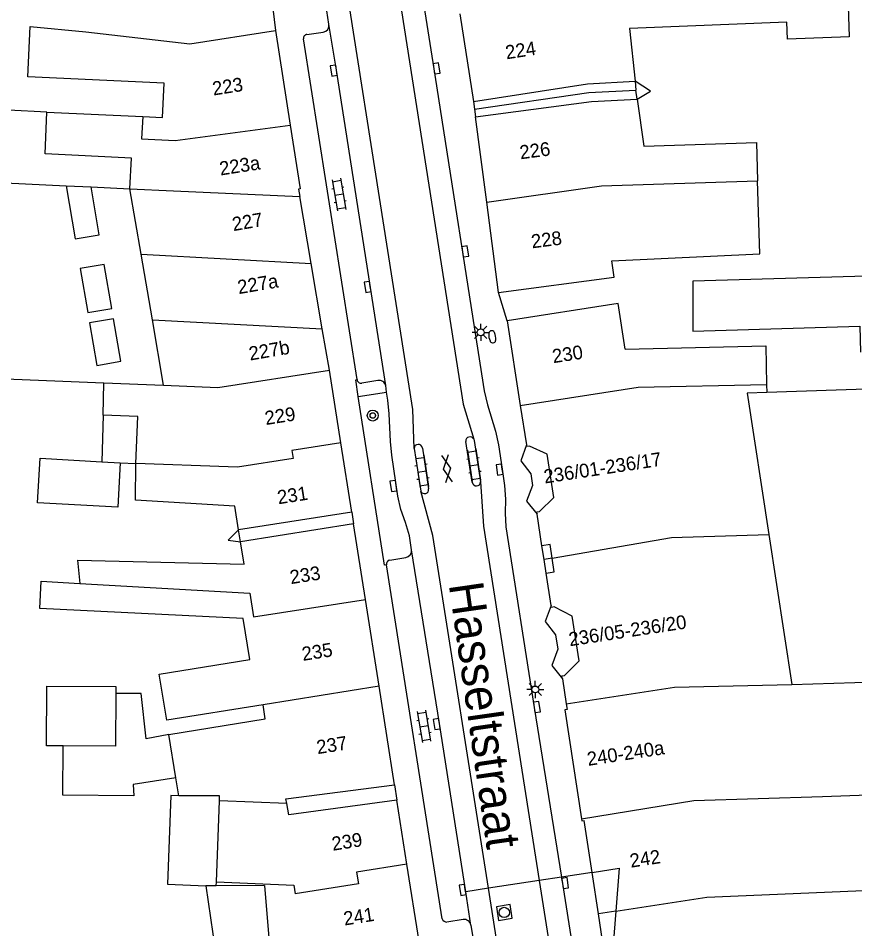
# Model space of a CAD drawing. Extents: x 132998 to 136004, y 396998 to 398512.
# Drawn here: x 133249 to 133309.7, y 397882.5 to 397948.6 of the extents above; entities that cross this region are included whole.
import ezdxf

# ---------------------------------------------------------------- set-up
doc = ezdxf.new("R2010")
doc.units = 0
for name, color, linetype in [('gg-afsc-erfafscheiding', 7, 'Continuous'), ('gg-afsc-muur', 7, 'Continuous'), ('gg-anno-huisnummerreeks BGT', 7, 'Continuous'), ('gg-anno-openbare ruimte label', 7, 'Continuous'), ('gg-bbg-gedigitaliseerde bebouwing', 7, 'Continuous'), ('gg-bbg-gedigitaliseerde bijgebouw', 7, 'Continuous'), ('gg-bbg-gedigitaliseerde overbouw', 7, 'Continuous'), ('gg-bbg-hoofdgebouw', 7, 'Continuous'), ('gg-bbg-luifel en loopbrug', 7, 'Continuous'), ('gg-bbg-onder overbouw', 7, 'Continuous'), ('gg-bbg-pand overbouw', 7, 'Continuous'), ('gg-bbg-tussenscheiding', 7, 'Continuous'), ('gg-bbg-tussenscheiding niveau 01', 7, 'Continuous'), ('gg-knt-verharding', 7, 'Continuous'), ('gg-knt-verharding nz', 7, 'Continuous'), ('gt-grn-weggrens', 7, 'Continuous'), ('gt-symb-boom', 7, 'Continuous'), ('gt-symb-brandkraan', 7, 'Continuous'), ('gt-symb-gesloten verharding', 7, 'Continuous'), ('gt-symb-klinker verharding', 7, 'Continuous'), ('gt-symb-kolk', 7, 'Continuous'), ('gt-symb-lichtmast', 7, 'Continuous'), ('gt-symb-rioolschacht', 7, 'Continuous')]:
    doc.layers.add(name, color=color, linetype=linetype)

# ---------------------------------------------------------------- blocks, each defined once
blk = doc.blocks.new('gt0-KOLK')
at = {"layer": 'gt-symb-kolk'}
blk.add_lwpolyline([(0, 0), (0.375, 0), (0.375, 0.4), (-0.375, 0.4), (-0.375, 0), (0, 0)], dxfattribs=at)
blk = doc.blocks.new('gt0-KL1')
at = {"layer": 'gt-symb-klinker verharding'}
for p, q in [((-1.15, 0.3), (1.15, 0.3)), ((-1, -0.3), (-1, 0.3)), ((-0.5, 0.3), (-0.5, 0.45)), ((0, -0.3), (0, 0.3)), ((0.5, 0.3), (0.5, 0.45)), ((1, -0.3), (1, 0.3)), ((-1.15, -0.3), (1.15, -0.3)), ((-0.5, -0.45), (-0.5, -0.3)), ((0.5, -0.45), (0.5, -0.3))]:
    blk.add_line(p, q, dxfattribs=at)
blk = doc.blocks.new('gt0-BOOM')
at = {"layer": 'gt-symb-boom'}
for radius in [0.4, 0.2]:
    blk.add_circle((0, 0), radius, dxfattribs=at)
blk = doc.blocks.new('gt0-GESVH1')
at = {"layer": 'gt-symb-gesloten verharding'}
for p, q in [((-0.992, -0.261), (0.008, 0.239)), ((0.008, -0.261), (-0.992, 0.239)), ((0.008, 0.239), (1.008, -0.261)), ((1.008, 0.239), (0.008, -0.261))]:
    blk.add_line(p, q, dxfattribs=at)
blk = doc.blocks.new('gt0-RS')
at = {"layer": 'gt-symb-rioolschacht'}
blk.add_lwpolyline([(-0.5, -0.5), (0.5, -0.5), (0.5, 0.5), (-0.5, 0.5)], close=True, dxfattribs=at)
blk.add_circle((0, 0), 0.375, dxfattribs=at)
blk = doc.blocks.new('gt0-LMAST')
at = {"layer": 'gt-symb-lichtmast'}
for p, q in [((-0.182, 0.173), (-0.447, 0.438)), ((-0.005, 0.246), (-0.005, 0.621)), ((0.172, 0.173), (0.437, 0.438)), ((-0.255, -0.004), (-0.63, -0.004)), ((-0.182, -0.181), (-0.447, -0.446)), ((-0.005, -0.254), (-0.005, -0.629)), ((0.437, -0.446), (0.172, -0.181)), ((0.245, -0.004), (0.62, -0.004))]:
    blk.add_line(p, q, dxfattribs=at)
blk.add_circle((-0.005, -0.004), 0.25, dxfattribs=at)
blk = doc.blocks.new('gt0-BR')
at = {"layer": 'gt-symb-brandkraan'}
for centre, radius, start, end in [((-0.244, 0), 0.206, 107.56694, 252.43307), ((0.599, -2.664), 3, 106.89205, 107.56694), ((0, -0.691), 0.938, 73.10799, 106.89205), ((-0.599, -2.664), 3, 72.43309, 73.10799), ((0.244, 0), 0.206, 287.56695, 72.43309), ((0.599, 2.664), 3, 252.43307, 253.10797), ((0, 0.691), 0.938, 253.10797, 286.89206), ((-0.599, 2.664), 3, 286.89206, 287.56695)]:
    blk.add_arc(centre, radius, start, end, dxfattribs=at)

msp = doc.modelspace()

# ---------------------------------------------------------------- linework, layer by layer
at = {"layer": 'gg-afsc-erfafscheiding'}
for points in [[(133293.941, 397942.731), (133294.909, 397943.332), (133293.783, 397944.04)], [(133265.011, 397911.469), (133264.247, 397910.737), (133265.15, 397910.612)]]:
    msp.add_lwpolyline(points, dxfattribs=at)
at = {"layer": 'gg-afsc-muur'}
for p, q in [((133244.82, 397922.57), (133255.245, 397922.154)), ((133331.054, 397922.422), (133303.341, 397921.445))]:
    msp.add_line(p, q, dxfattribs=at)
at = {"layer": 'gg-bbg-gedigitaliseerde bebouwing'}
for p, q in [((133251.108, 397941.802), (133258.061, 397941.478)), ((133257.133, 397936.239), (133257.245, 397938.468)), ((133257.944, 397931.486), (133257.133, 397936.239)), ((133258.756, 397926.734), (133257.944, 397931.486)), ((133259.568, 397921.981), (133258.756, 397926.734)), ((133255.183, 397919.808), (133255.245, 397922.154)), ((133255.245, 397922.154), (133259.568, 397921.981)), ((133303.328, 397922.03), (133303.341, 397921.445)), ((133257.71, 397919.697), (133255.183, 397919.808)), ((133257.56, 397916.29), (133257.71, 397919.697)), ((133253.314, 397909.273), (133253.505, 397907.588)), ((133260.459, 397893.484), (133259.962, 397896.609)), ((133260.669, 397892.163), (133260.459, 397893.484)), ((133263.4, 397885.926), (133263.617, 397891.798)), ((133263.389, 397885.633), (133263.4, 397885.926)), ((133266.898, 397885.666), (133263.389, 397885.633))]:
    msp.add_line(p, q, dxfattribs=at)
for points in [[(133304.675, 397950.837), (133309.191, 397950.998), (133309.324, 397947.268), (133304.843, 397947.108), (133304.799, 397948.341)], [(133304.799, 397948.341), (133293.383, 397947.881), (133293.783, 397944.04)], [(133258.061, 397941.478), (133259.49, 397941.412), (133259.606, 397943.909), (133249.726, 397944.368), (133249.895, 397948.012), (133253.921, 397947.638), (133261.475, 397946.753), (133267.68, 397947.72)], [(133293.941, 397942.731), (133294.41, 397939.321), (133302.593, 397939.592), (133302.674, 397936.803)], [(133257.245, 397938.468), (133250.967, 397938.782), (133251.108, 397941.802)], [(133292.106, 397931.01), (133302.828, 397931.506), (133302.674, 397936.803)], [(133283.87, 397928.71), (133292.271, 397929.811), (133292.106, 397931.01)], [(133293.06, 397924.596), (133292.553, 397927.897), (133284.51, 397926.66)], [(133293.06, 397924.596), (133303.264, 397924.831), (133303.328, 397922.03)], [(133265.011, 397911.469), (133264.73, 397913.203), (133257.541, 397913.635), (133257.56, 397916.29)], [(133253.314, 397909.273), (133265.413, 397908.989), (133265.15, 397910.612)], [(133265.346, 397905.038), (133250.587, 397905.76), (133250.682, 397907.742), (133253.505, 397907.588)], [(133266.788, 397898.767), (133259.805, 397897.647), (133259.262, 397900.995), (133265.829, 397902.06), (133265.346, 397905.038)], [(133259.962, 397896.609), (133266.954, 397897.745), (133266.788, 397898.767)], [(133268.51, 397891.597), (133268.445, 397891.938), (133276.33, 397892.96)], [(133263.617, 397891.798), (133263.631, 397892.163), (133260.669, 397892.163)], [(133276.5, 397891.85), (133268.666, 397890.788), (133268.51, 397891.597)]]:
    msp.add_lwpolyline(points, dxfattribs=at)
at = {"layer": 'gg-bbg-gedigitaliseerde bijgebouw'}
for p, q in [((133255.094, 397916.425), (133256.427, 397916.352)), ((133252.273, 397895.789), (133251.072, 397895.797))]:
    msp.add_line(p, q, dxfattribs=at)
for points in [[(133318.979, 397930.139), (133297.965, 397929.529), (133297.965, 397925.907), (133310.091, 397926.269), (133310.13, 397924.373)], [(133256.427, 397916.352), (133256.25, 397913.124), (133250.432, 397913.443), (133250.609, 397916.671), (133255.094, 397916.425)], [(133251.072, 397895.797), (133251.1, 397900.137), (133256.103, 397900.104), (133256.1, 397899.606)], [(133256.1, 397899.606), (133256.074, 397895.764), (133252.273, 397895.789)]]:
    msp.add_lwpolyline(points, dxfattribs=at)
at = {"layer": 'gg-bbg-gedigitaliseerde overbouw'}
for p, q in [((133293.783, 397944.04), (133293.851, 397943.387)), ((133293.941, 397942.731), (133293.851, 397943.387)), ((133265.15, 397910.612), (133265.011, 397911.469))]:
    msp.add_line(p, q, dxfattribs=at)
at = {"layer": 'gg-bbg-hoofdgebouw'}
for p, q in [((133281.072, 397948.926), (133282.056, 397942.566)), ((133267.68, 397947.72), (133268.75, 397940.855)), ((133282.569, 397938.718), (133282.211, 397941.467)), ((133283.019, 397935.255), (133282.569, 397938.718)), ((133270.276, 397930.823), (133269.449, 397935.665)), ((133283.87, 397928.71), (133283.019, 397935.255)), ((133271.088, 397926.071), (133270.276, 397930.823)), ((133284.51, 397926.66), (133285.458, 397920.495)), ((133271.6, 397923.07), (133271.088, 397926.071)), ((133272.428, 397917.801), (133271.6, 397923.07)), ((133303.341, 397921.445), (133301.909, 397921.394)), ((133301.909, 397921.394), (133303.488, 397911.143)), ((133285.458, 397920.495), (133285.896, 397917.644)), ((133273.22, 397912.761), (133272.428, 397917.801)), ((133287.021, 397910.323), (133286.669, 397912.61)), ((133274.216, 397906.42), (133273.355, 397911.903)), ((133303.488, 397911.143), (133305.168, 397900.236)), ((133287.686, 397905.988), (133287.327, 397908.327)), ((133275.203, 397900.132), (133274.216, 397906.42)), ((133276.33, 397892.96), (133275.203, 397900.132)), ((133288.506, 397900.654), (133288.784, 397898.848)), ((133305.168, 397900.236), (133311.585, 397900.457)), ((133288.784, 397898.848), (133288.849, 397898.423)), ((133277.232, 397887.211), (133276.5, 397891.85)), ((133290.664, 397886.611), (133290.087, 397890.367)), ((133278.12, 397881.58), (133277.232, 397887.211)), ((133266.898, 397885.666), (133267.353, 397880.074))]:
    msp.add_line(p, q, dxfattribs=at)
for points in [[(133268.75, 397940.855), (133269.472, 397936.223), (133269.355, 397936.214), (133269.449, 397935.665)], [(133288.849, 397898.423), (133288.691, 397898.399), (133289.906, 397890.494)], [(133289.906, 397890.494), (133289.929, 397890.343), (133290.087, 397890.367)]]:
    msp.add_lwpolyline(points, dxfattribs=at)
at = {"layer": 'gg-bbg-luifel en loopbrug'}
for p, q in [((133252.499, 397936.458), (133254.306, 397936.373)), ((133254.306, 397936.373), (133257.133, 397936.239)), ((133255.183, 397919.808), (133255.094, 397916.425)), ((133256.427, 397916.352), (133257.56, 397916.29)), ((133263.389, 397885.633), (133262.626, 397885.626)), ((133262.626, 397885.626), (133263.446, 397880.155))]:
    msp.add_line(p, q, dxfattribs=at)
for points in [[(133251.108, 397941.802), (133248.321, 397941.932), (133248.075, 397936.668), (133252.499, 397936.458)], [(133252.499, 397936.458), (133253.158, 397932.599), (133254.899, 397932.897), (133254.306, 397936.373)], [(133254.071, 397927.254), (133255.812, 397927.551), (133255.267, 397930.744), (133253.525, 397930.446), (133254.071, 397927.254)], [(133254.726, 397923.414), (133256.468, 397923.711), (133255.941, 397926.796), (133254.2, 397926.499), (133254.726, 397923.414)], [(133259.962, 397896.609), (133258.298, 397896.313), (133257.938, 397899.594), (133256.1, 397899.606)], [(133260.459, 397893.484), (133257.374, 397892.983), (133257.413, 397892.175), (133252.25, 397892.217), (133252.273, 397895.789)], [(133260.669, 397892.163), (133260.088, 397892.187), (133259.85, 397885.75), (133262.626, 397885.626)]]:
    msp.add_lwpolyline(points, dxfattribs=at)
at = {"layer": 'gg-bbg-onder overbouw'}
for p, q in [((133285.896, 397917.644), (133285.915, 397917.519)), ((133273.22, 397912.761), (133265.011, 397911.469)), ((133286.669, 397912.61), (133286.644, 397912.775)), ((133273.355, 397911.903), (133265.15, 397910.612)), ((133287.708, 397905.846), (133287.686, 397905.988))]:
    msp.add_line(p, q, dxfattribs=at)
for points in [[(133282.056, 397942.566), (133290.333, 397943.847), (133293.783, 397944.04)], [(133282.211, 397941.467), (133290.633, 397942.563), (133293.941, 397942.731)], [(133286.644, 397912.775), (133286.841, 397912.805), (133287.898, 397913.826), (133287.414, 397916.981), (133286.112, 397917.549), (133285.915, 397917.519)], [(133287.767, 397909.416), (133287.613, 397910.414), (133287.021, 397910.323)], [(133287.327, 397908.327), (133287.92, 397908.418), (133287.767, 397909.416)], [(133288.506, 397900.654), (133288.472, 397900.874), (133288.67, 397900.905), (133289.719, 397901.976), (133289.224, 397905.202), (133287.906, 397905.876), (133287.708, 397905.846)], [(133290.664, 397886.611), (133292.641, 397886.915), (133292.393, 397883.794)], [(133292.393, 397883.794), (133292.152, 397880.749), (133291.579, 397880.661)]]:
    msp.add_lwpolyline(points, dxfattribs=at)
at = {"layer": 'gg-bbg-pand overbouw'}
for p, q in [((133282.056, 397942.566), (133282.142, 397942.013)), ((133282.142, 397942.013), (133282.211, 397941.467)), ((133273.22, 397912.761), (133273.355, 397911.903)), ((133287.176, 397909.314), (133287.021, 397910.323)), ((133287.327, 397908.327), (133287.176, 397909.314)), ((133291.127, 397883.599), (133290.664, 397886.611)), ((133291.579, 397880.661), (133291.127, 397883.599))]:
    msp.add_line(p, q, dxfattribs=at)
for points in [[(133285.896, 397917.644), (133285.496, 397916.49), (133286.22, 397915.53), (133286.348, 397914.7), (133285.915, 397913.56), (133286.669, 397912.61)], [(133287.686, 397905.988), (133287.252, 397904.827), (133288.012, 397903.864), (133288.175, 397902.806), (133287.754, 397901.622), (133288.506, 397900.654)]]:
    msp.add_lwpolyline(points, dxfattribs=at)
at = {"layer": 'gg-bbg-tussenscheiding'}
for p, q in [((133283.019, 397935.255), (133291.357, 397936.448)), ((133291.357, 397936.448), (133302.674, 397936.803)), ((133257.944, 397931.486), (133270.276, 397930.823)), ((133258.756, 397926.734), (133271.088, 397926.071)), ((133275.203, 397900.132), (133266.788, 397898.767)), ((133307.382, 397892.127), (133310.69, 397892.229)), ((133268.51, 397891.597), (133263.617, 397891.798))]:
    msp.add_line(p, q, dxfattribs=at)
for points in [[(133258.061, 397941.478), (133257.975, 397939.866), (133260.418, 397939.732), (133268.75, 397940.855)], [(133257.133, 397936.239), (133260.28, 397936.09), (133269.449, 397935.665)], [(133259.568, 397921.981), (133263.51, 397921.81), (133271.6, 397923.07)], [(133285.458, 397920.495), (133294.018, 397921.826), (133303.328, 397922.03)], [(133272.428, 397917.801), (133268.871, 397917.242), (133268.963, 397916.658), (133264.934, 397916.023), (133264.246, 397916.047), (133257.56, 397916.29)], [(133287.767, 397909.416), (133296.431, 397910.917), (133303.488, 397911.143)], [(133253.505, 397907.588), (133265.825, 397906.871), (133266.104, 397905.149), (133274.216, 397906.42)], [(133288.784, 397898.848), (133296.636, 397900.052), (133305.168, 397900.236)], [(133289.906, 397890.494), (133298.045, 397891.828), (133307.382, 397892.127)], [(133277.232, 397887.211), (133273.574, 397886.634), (133273.711, 397885.768), (133269.119, 397885.042)], [(133292.393, 397883.794), (133298.985, 397884.807), (133335.951, 397886.386)], [(133263.4, 397885.926), (133269.019, 397885.674), (133269.119, 397885.042)]]:
    msp.add_lwpolyline(points, dxfattribs=at)
at = {"layer": 'gg-bbg-tussenscheiding niveau 01'}
for p, q in [((133287.767, 397909.416), (133287.176, 397909.314)), ((133292.393, 397883.794), (133291.127, 397883.599))]:
    msp.add_line(p, q, dxfattribs=at)
msp.add_lwpolyline([(133282.142, 397942.013), (133290.424, 397943.236), (133293.851, 397943.387)], dxfattribs=at)
at = {"layer": 'gg-knt-verharding'}
for p, q in [((133271.574, 397948.182), (133270.991, 397951.832)), ((133267.29, 397951.11), (133267.68, 397947.72)), ((133269.968, 397947.444), (133271.161, 397947.608)), ((133273.612, 397922.386), (133269.715, 397947.116)), ((133284.51, 397926.66), (133283.87, 397928.71)), ((133275.118, 397922.309), (133273.945, 397922.135)), ((133275.756, 397921.463), (133275.687, 397921.943)), ((133273.701, 397921.168), (133275.756, 397921.463)), ((133281.969, 397914.925), (133281.505, 397917.897)), ((133277.747, 397917.384), (133278.233, 397914.288)), ((133278.359, 397917.417), (133278.805, 397914.449)), ((133275.977, 397909.283), (133277.145, 397909.464)), ((133279.797, 397883.241), (133275.736, 397908.938)), ((133276.33, 397892.96), (133276.5, 397891.85)), ((133281.869, 397882.787), (133281.492, 397885.202)), ((133281.306, 397883.181), (133280.134, 397883)), ((133281.869, 397882.787), (133282.728, 397877.311))]:
    msp.add_line(p, q, dxfattribs=at)
for points in [[(133270.752, 397998.537), (133271.369, 397994.688), (133273.736, 397979.442), (133279.182, 397944.946), (133282.845, 397921.574), (133283.086, 397920.549), (133283.652, 397918.633), (133283.869, 397917.647), (133284.148, 397915.884), (133284.319, 397914.688), (133284.372, 397913.698), (133284.356, 397912.685), (133284.411, 397911.685), (133286.46, 397898.583), (133288.435, 397886.269)], [(133275.687, 397921.943), (133272.119, 397944.848), (133271.574, 397948.182)], [(133273.701, 397921.168), (133273.514, 397922.371), (133273.612, 397922.386)], [(133275.736, 397908.938), (133275.606, 397908.918), (133273.701, 397921.168)], [(133277.567, 397910.022), (133277.427, 397911.04), (133277.132, 397912.014), (133276.798, 397912.954), (133276.561, 397913.926), (133276.125, 397916.898), (133276.026, 397917.893), (133275.929, 397919.891), (133275.837, 397920.897), (133275.756, 397921.463)], [(133282.086, 397918.057), (133282.115, 397917.96), (133282.574, 397914.954)], [(133281.492, 397885.202), (133279.589, 397897.405), (133277.567, 397910.022)], [(133288.435, 397886.269), (133288.51, 397885.799), (133291.227, 397868.542), (133292.668, 397859.468)]]:
    msp.add_lwpolyline(points, dxfattribs=at)
for centre, radius, start, end in [((133271.073, 397948.107), 0.506, 279.98527, 8.54378), ((133270.004, 397947.155), 0.291, 97.05306, 187.65796), ((133273.889, 397922.407), 0.278, 184.40946, 281.57594), ((133275.222, 397921.845), 0.475, 11.85956, 102.63946), ((133281.811, 397917.92), 0.307, 26.46605, 184.32771), ((133278.054, 397917.374), 0.308, 8.06696, 178.10602), ((133282.27, 397914.965), 0.304, 187.4737, 358.01492), ((133278.508, 397914.406), 0.3, 203.26251, 8.17797), ((133277.064, 397909.963), 0.506, 279.15988, 6.6417), ((133276.034, 397908.987), 0.301, 100.8042, 189.3233), ((133280.104, 397883.314), 0.315, 193.38835, 275.47199), ((133281.395, 397882.709), 0.48, 9.31011, 100.71951)]:
    msp.add_arc(centre, radius, start, end, dxfattribs=at)
at = {"layer": 'gg-knt-verharding nz'}
msp.add_line((133297, 397797.826), (133283.147, 397885.456), dxfattribs=at)
for points in [[(133277.747, 397917.384), (133277.648, 397920.214), (133263.686, 398009.189)], [(133267.639, 398007.833), (133281.311, 397920.598), (133282.086, 397918.057)], [(133282.574, 397914.954), (133282.781, 397911.742), (133286.831, 397886.022)], [(133283.147, 397885.456), (133279.1, 397911.054), (133278.233, 397914.288)], [(133286.831, 397886.022), (133296.23, 397826.341), (133301.819, 397789.345)]]:
    msp.add_lwpolyline(points, dxfattribs=at)
at = {"layer": 'gt-grn-weggrens'}
for p, q in [((133288.435, 397886.269), (133286.831, 397886.022)), ((133290.664, 397886.611), (133288.435, 397886.269)), ((133286.831, 397886.022), (133283.147, 397885.456)), ((133283.147, 397885.456), (133281.492, 397885.202))]:
    msp.add_line(p, q, dxfattribs=at)

# ---------------------------------------------------------------- block references
at = {"layer": 'gt-symb-boom'}
msp.add_blockref('gt0-BOOM', (133274.75, 397919.776), dxfattribs=at)
at = {"layer": 'gt-symb-brandkraan', "rotation": 99.59896157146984}
msp.add_blockref('gt0-BR', (133283.423, 397925.491), dxfattribs=at)
at = {"layer": 'gt-symb-gesloten verharding', "rotation": -81.43241009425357}
msp.add_blockref('gt0-GESVH1', (133280.147, 397915.92), dxfattribs=at)
at = {"layer": 'gt-symb-klinker verharding'}
for p, rotation in [((133272.297, 397935.814), -80.27403432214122), ((133282.092, 397916.175), -81.43241009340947), ((133278.319, 397915.705), -81.43241009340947), ((133278.463, 397897.212), -80.55652508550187)]:
    msp.add_blockref('gt0-KL1', p, dxfattribs=dict(at, rotation=rotation))
at = {"layer": 'gt-symb-kolk'}
for p, rotation in [((133272.119, 397944.848), 98.87991168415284), ((133279.182, 397944.946), -81.03786212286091), ((133281.262, 397931.662), -81.10414303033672), ((133274.573, 397929.142), 98.79892983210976), ((133284.148, 397915.884), 98.98605131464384), ((133276.445, 397914.689), 98.63450581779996), ((133286.46, 397898.583), -81.11211549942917), ((133279.589, 397897.405), 98.86396501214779), ((133288.51, 397885.799), -80.88262911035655), ((133281.467, 397885.364), 98.86396501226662)]:
    msp.add_blockref('gt0-KOLK', p, dxfattribs=dict(at, rotation=rotation))
at = {"layer": 'gt-symb-lichtmast'}
for p in [(133282.59, 397925.818), (133286.549, 397899.891)]:
    msp.add_blockref('gt0-LMAST', p, dxfattribs=at)
at = {"layer": 'gt-symb-rioolschacht', "rotation": 8.830828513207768}
msp.add_blockref('gt0-RS', (133284.293, 397883.697), dxfattribs=at)

# ---------------------------------------------------------------- texts
at = {"layer": 'gg-anno-huisnummerreeks BGT'}
for s, rotation, p in [('224', 8.8, (133284.45, 397945.631)), ('223', 8.9, (133263.188, 397943.004)), ('226', 7.4, (133285.471, 397938.375)), ('223a', 8.9, (133263.7, 397937.196)), ('227', 9.7, (133264.636, 397933.16)), ('228', 7.4, (133286.312, 397931.909)), ('227a', 9.7, (133265.024, 397928.584)), ('227b', 9.7, (133265.847, 397923.764)), ('230', 8.7, (133287.853, 397923.573)), ('229', 8.9, (133266.998, 397919.083)), ('236/01-236/17', 8.7, (133287.232, 397914.835)), ('231', 8.9, (133267.902, 397913.328)), ('233', 8.9, (133268.812, 397907.532)), ('236/05-236/20', 8.7, (133289.047, 397903.021)), ('235', 8.9, (133269.687, 397901.96)), ('237', 8.9, (133270.751, 397895.19)), ('240-240a', 8.7, (133290.376, 397894.336)), ('239', 9, (133271.851, 397888.174)), ('242', 8.7, (133293.481, 397886.945)), ('241', 9, (133272.707, 397882.747))]:
    msp.add_text(s, height=1, rotation=rotation, dxfattribs=at).set_placement(p)
at = {"layer": 'gg-anno-openbare ruimte label'}
msp.add_text('Hasseltstraat', height=2.5, rotation=278.2, dxfattribs=at).set_placement((133280.258, 397907.522))

doc.saveas('drawing.dxf')
